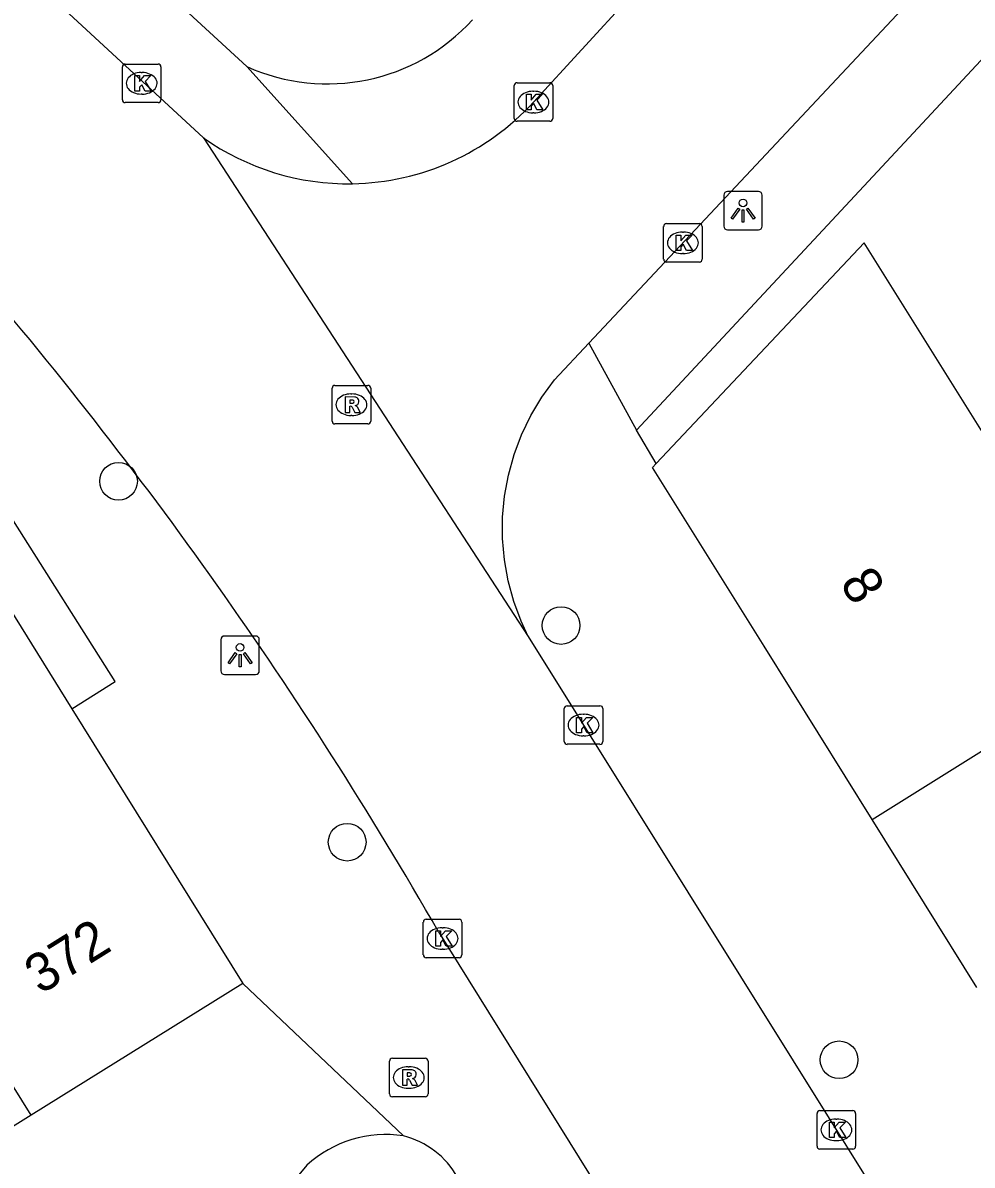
# Model space of a CAD drawing. Extents: x 159222 to 160346, y 381249 to 382166.
# Drawn here: x 159925.98 to 159950.61, y 381609.52 to 381639.15 of the extents above; entities that cross this region are included whole.
import ezdxf

# ---------------------------------------------------------------- set-up
doc = ezdxf.new("R2010")
doc.units = 0
for name, color, linetype in [('IMGEO_Boom', 7, 'Continuous'), ('IMGEO_Kolk', 7, 'Continuous'), ('IMGEO_Lichtpunt', 7, 'Continuous'), ('IMGEO_Muur', 7, 'Continuous'), ('IMGEO_Pand', 7, 'Continuous'), ('IMGEO_Pand_nummerreeks', 7, 'Continuous'), ('IMGEO_Rijbaan_lokaal_open', 7, 'Continuous'), ('IMGEO_Rioolput', 7, 'Continuous'), ('IMGEO_Voetpad_open', 7, 'Continuous')]:
    doc.layers.add(name, color=color, linetype=linetype)

msp = doc.modelspace()

# ---------------------------------------------------------------- linework, layer by layer
at = {"layer": 'IMGEO_Boom'}
for centre in [(159928.46, 381627.258), (159939.946, 381623.517), (159934.394, 381617.896), (159947.16, 381612.25)]:
    msp.add_circle(centre, 0.489, dxfattribs=at)
at = {"layer": 'IMGEO_Kolk'}
for p, q in [((159928.56, 381637.158), (159928.56, 381638.01)), ((159928.635, 381638.084), (159929.487, 381638.084)), ((159929.561, 381638.01), (159929.561, 381637.158)), ((159929.048, 381637.864), (159929.073, 381637.864)), ((159938.727, 381636.672), (159938.727, 381637.524)), ((159938.802, 381637.598), (159939.654, 381637.598)), ((159939.215, 381637.378), (159939.24, 381637.378)), ((159939.728, 381637.524), (159939.728, 381636.672)), ((159929.487, 381637.084), (159928.635, 381637.084)), ((159929.071, 381637.304), (159929.046, 381637.304)), ((159939.238, 381636.818), (159939.213, 381636.818)), ((159939.654, 381636.598), (159938.802, 381636.598)), ((159942.607, 381633.02), (159942.607, 381633.872)), ((159942.682, 381633.946), (159943.534, 381633.946)), ((159943.608, 381633.872), (159943.608, 381633.02)), ((159943.095, 381633.726), (159943.12, 381633.726)), ((159943.534, 381632.946), (159942.682, 381632.946)), ((159943.118, 381633.166), (159943.093, 381633.166)), ((159940.103, 381621.435), (159940.955, 381621.435)), ((159940.028, 381620.509), (159940.028, 381621.361)), ((159940.516, 381621.215), (159940.541, 381621.215)), ((159941.029, 381621.361), (159941.029, 381620.509)), ((159940.539, 381620.655), (159940.514, 381620.655)), ((159940.955, 381620.435), (159940.103, 381620.435)), ((159936.37, 381614.972), (159936.37, 381615.824)), ((159936.445, 381615.898), (159937.297, 381615.898)), ((159937.371, 381615.824), (159937.371, 381614.972)), ((159936.858, 381615.678), (159936.883, 381615.678)), ((159937.297, 381614.898), (159936.445, 381614.898)), ((159936.881, 381615.118), (159936.856, 381615.118)), ((159946.588, 381610.006), (159946.588, 381610.858)), ((159946.663, 381610.932), (159947.515, 381610.932)), ((159947.076, 381610.712), (159947.101, 381610.712)), ((159947.589, 381610.858), (159947.589, 381610.006)), ((159947.099, 381610.152), (159947.074, 381610.152)), ((159947.515, 381609.932), (159946.663, 381609.932))]:
    msp.add_line(p, q, dxfattribs=at)
for points in [[(159928.56, 381637.158), (159928.56, 381638.01)], [(159928.635, 381638.084), (159929.487, 381638.084)], [(159929.561, 381638.01), (159929.561, 381637.158)], [(159928.881, 381637.784), (159929.004, 381637.784), (159929.004, 381637.633), (159929.134, 381637.784), (159929.298, 381637.784), (159929.152, 381637.633), (159929.305, 381637.384), (159929.153, 381637.384), (159929.068, 381637.548), (159929.004, 381637.481), (159929.004, 381637.384), (159928.881, 381637.384), (159928.881, 381637.784)], [(159938.727, 381636.672), (159938.727, 381637.524)], [(159938.802, 381637.598), (159939.654, 381637.598)], [(159939.728, 381637.524), (159939.728, 381636.672)], [(159929.487, 381637.084), (159928.635, 381637.084)], [(159939.048, 381637.298), (159939.171, 381637.298), (159939.171, 381637.147), (159939.301, 381637.298), (159939.465, 381637.298), (159939.319, 381637.147), (159939.472, 381636.898), (159939.32, 381636.898), (159939.235, 381637.062), (159939.171, 381636.995), (159939.171, 381636.898), (159939.048, 381636.898), (159939.048, 381637.298)], [(159939.654, 381636.598), (159938.802, 381636.598)], [(159942.607, 381633.02), (159942.607, 381633.872)], [(159942.682, 381633.946), (159943.534, 381633.946)], [(159943.608, 381633.872), (159943.608, 381633.02)], [(159942.928, 381633.646), (159943.051, 381633.646), (159943.051, 381633.495), (159943.181, 381633.646), (159943.345, 381633.646), (159943.199, 381633.495), (159943.352, 381633.246), (159943.2, 381633.246), (159943.115, 381633.41), (159943.051, 381633.343), (159943.051, 381633.246), (159942.928, 381633.246), (159942.928, 381633.646)], [(159943.534, 381632.946), (159942.682, 381632.946)], [(159940.103, 381621.435), (159940.955, 381621.435)], [(159940.028, 381620.509), (159940.028, 381621.361)], [(159940.349, 381621.135), (159940.472, 381621.135), (159940.472, 381620.984), (159940.602, 381621.135), (159940.766, 381621.135), (159940.62, 381620.984), (159940.773, 381620.735), (159940.621, 381620.735), (159940.536, 381620.899), (159940.472, 381620.832), (159940.472, 381620.735), (159940.349, 381620.735), (159940.349, 381621.135)], [(159941.029, 381621.361), (159941.029, 381620.509)], [(159940.955, 381620.435), (159940.103, 381620.435)], [(159936.37, 381614.972), (159936.37, 381615.824)], [(159936.445, 381615.898), (159937.297, 381615.898)], [(159937.371, 381615.824), (159937.371, 381614.972)], [(159936.691, 381615.598), (159936.814, 381615.598), (159936.814, 381615.447), (159936.944, 381615.598), (159937.108, 381615.598), (159936.962, 381615.447), (159937.115, 381615.198), (159936.963, 381615.198), (159936.878, 381615.362), (159936.814, 381615.295), (159936.814, 381615.198), (159936.691, 381615.198), (159936.691, 381615.598)], [(159937.297, 381614.898), (159936.445, 381614.898)], [(159946.588, 381610.006), (159946.588, 381610.858)], [(159946.663, 381610.932), (159947.515, 381610.932)], [(159947.589, 381610.858), (159947.589, 381610.006)], [(159946.909, 381610.632), (159947.032, 381610.632), (159947.032, 381610.481), (159947.162, 381610.632), (159947.326, 381610.632), (159947.18, 381610.481), (159947.333, 381610.232), (159947.181, 381610.232), (159947.096, 381610.396), (159947.032, 381610.329), (159947.032, 381610.232), (159946.909, 381610.232), (159946.909, 381610.632)], [(159947.515, 381609.932), (159946.663, 381609.932)]]:
    msp.add_lwpolyline(points, dxfattribs=at)
for centre, start, end in [((159928.637, 381638.008), 91.552, 178.448), ((159928.637, 381638.008), 91.552, 178.448), ((159929.485, 381638.008), 1.552, 88.448), ((159929.485, 381638.008), 1.552, 88.448), ((159938.804, 381637.522), 91.552, 178.448), ((159938.804, 381637.522), 91.552, 178.448), ((159939.652, 381637.522), 1.552, 88.448), ((159939.652, 381637.522), 1.552, 88.448), ((159928.637, 381637.16), 181.552, 268.448), ((159928.637, 381637.16), 181.552, 268.448), ((159929.485, 381637.16), 271.552, 358.448), ((159929.485, 381637.16), 271.552, 358.448), ((159938.804, 381636.674), 181.552, 268.448), ((159938.804, 381636.674), 181.552, 268.448), ((159939.652, 381636.674), 271.552, 358.448), ((159939.652, 381636.674), 271.552, 358.448), ((159942.684, 381633.87), 91.552, 178.448), ((159942.684, 381633.87), 91.552, 178.448), ((159943.532, 381633.87), 1.552, 88.448), ((159943.532, 381633.87), 1.552, 88.448), ((159942.684, 381633.022), 181.552, 268.448), ((159942.684, 381633.022), 181.552, 268.448), ((159943.532, 381633.022), 271.552, 358.448), ((159943.532, 381633.022), 271.552, 358.448), ((159940.105, 381621.359), 91.552, 178.448), ((159940.105, 381621.359), 91.552, 178.448), ((159940.953, 381621.359), 1.552, 88.448), ((159940.953, 381621.359), 1.552, 88.448), ((159940.105, 381620.511), 181.552, 268.448), ((159940.105, 381620.511), 181.552, 268.448), ((159940.953, 381620.511), 271.552, 358.448), ((159940.953, 381620.511), 271.552, 358.448), ((159936.447, 381615.822), 91.552, 178.448), ((159936.447, 381615.822), 91.552, 178.448), ((159937.295, 381615.822), 1.552, 88.448), ((159937.295, 381615.822), 1.552, 88.448), ((159936.447, 381614.974), 181.552, 268.448), ((159936.447, 381614.974), 181.552, 268.448), ((159937.295, 381614.974), 271.552, 358.448), ((159937.295, 381614.974), 271.552, 358.448), ((159946.665, 381610.856), 91.552, 178.448), ((159946.665, 381610.856), 91.552, 178.448), ((159947.513, 381610.856), 1.552, 88.448), ((159947.513, 381610.856), 1.552, 88.448), ((159946.665, 381610.008), 181.552, 268.448), ((159946.665, 381610.008), 181.552, 268.448), ((159947.513, 381610.008), 271.552, 358.448), ((159947.513, 381610.008), 271.552, 358.448)]:
    msp.add_arc(centre, 0.0765, start, end, dxfattribs=at)
for centre, major_axis, ratio, start_param, end_param in [((159929.047, 381637.584), (-0.387, 0.002), 0.722429, 4.712389, 7.853982), ((159929.072, 381637.584), (-0.39, 0.002), 0.717154, 1.570796, 4.712389), ((159939.214, 381637.098), (-0.387, 0.002), 0.722429, 4.712389, 7.853982), ((159939.239, 381637.098), (-0.39, 0.002), 0.717154, 1.570796, 4.712389), ((159943.094, 381633.446), (-0.387, 0.002), 0.722429, 4.712389, 7.853982), ((159943.119, 381633.446), (-0.39, 0.002), 0.717154, 1.570796, 4.712389), ((159940.515, 381620.935), (-0.387, 0.002), 0.722429, 4.712389, 7.853982), ((159940.54, 381620.935), (-0.39, 0.002), 0.717154, 1.570796, 4.712389), ((159936.857, 381615.398), (-0.387, 0.002), 0.722429, 4.712389, 7.853982), ((159936.882, 381615.398), (-0.39, 0.002), 0.717154, 1.570796, 4.712389), ((159947.075, 381610.432), (-0.387, 0.002), 0.722429, 4.712389, 7.853982), ((159947.1, 381610.432), (-0.39, 0.002), 0.717154, 1.570796, 4.712389)]:
    msp.add_ellipse(centre, major_axis=major_axis, ratio=ratio, start_param=start_param, end_param=end_param, dxfattribs=at)
at = {"layer": 'IMGEO_Lichtpunt'}
for p, q in [((159945.07, 381634.779), (159944.262, 381634.779)), ((159945.07, 381634.779), (159944.262, 381634.779)), ((159944.168, 381634.684), (159944.168, 381633.877)), ((159944.168, 381634.684), (159944.168, 381633.877)), ((159945.164, 381633.877), (159945.164, 381634.684)), ((159945.164, 381633.877), (159945.164, 381634.684)), ((159944.262, 381633.783), (159945.07, 381633.783)), ((159944.262, 381633.783), (159945.07, 381633.783)), ((159931.117, 381623.15), (159931.117, 381622.343)), ((159931.117, 381623.15), (159931.117, 381622.343)), ((159932.019, 381623.245), (159931.211, 381623.245)), ((159932.019, 381623.245), (159931.211, 381623.245)), ((159932.113, 381622.343), (159932.113, 381623.15)), ((159932.113, 381622.343), (159932.113, 381623.15)), ((159931.211, 381622.249), (159932.019, 381622.249)), ((159931.211, 381622.249), (159932.019, 381622.249))]:
    msp.add_line(p, q, dxfattribs=at)
for points in [[(159944.542, 381634.348), (159944.581, 381634.32), (159944.393, 381634.058), (159944.355, 381634.085), (159944.542, 381634.348)], [(159944.644, 381634.3), (159944.691, 381634.3), (159944.691, 381633.978), (159944.644, 381633.978), (159944.644, 381634.3)], [(159944.754, 381634.32), (159944.792, 381634.347), (159944.979, 381634.085), (159944.94, 381634.057), (159944.754, 381634.32)], [(159931.491, 381622.814), (159931.53, 381622.786), (159931.342, 381622.524), (159931.304, 381622.551), (159931.491, 381622.814)], [(159931.593, 381622.766), (159931.64, 381622.766), (159931.64, 381622.444), (159931.593, 381622.444), (159931.593, 381622.766)], [(159931.703, 381622.786), (159931.741, 381622.813), (159931.928, 381622.551), (159931.889, 381622.523), (159931.703, 381622.786)]]:
    msp.add_lwpolyline(points, dxfattribs=at)
for centre in [(159944.667, 381634.482), (159931.616, 381622.948)]:
    msp.add_circle(centre, 0.0994, dxfattribs=at)
for centre, start, end in [((159944.262, 381634.684), 90, 180), ((159944.262, 381634.684), 90, 180), ((159945.07, 381634.684), 0, 90), ((159945.07, 381634.684), 0, 90), ((159944.262, 381633.877), 180, 270), ((159944.262, 381633.877), 180, 270), ((159945.07, 381633.877), 270, 0), ((159945.07, 381633.877), 270, 360), ((159931.211, 381623.15), 90, 180), ((159931.211, 381623.15), 90, 180), ((159932.019, 381623.15), 0, 90), ((159932.019, 381623.15), 0, 90), ((159931.211, 381622.343), 180, 270), ((159931.211, 381622.343), 180, 270), ((159932.019, 381622.343), 270, 0), ((159932.019, 381622.343), 270, 360)]:
    msp.add_arc(centre, 0.0946, start, end, dxfattribs=at)
at = {"layer": 'IMGEO_Muur'}
for points in [[(159941.903, 381628.584), (159948.389, 381635.545)], [(159942.412, 381627.722), (159941.903, 381628.584)]]:
    msp.add_lwpolyline(points, dxfattribs=at)
at = {"layer": 'IMGEO_Pand'}
for points in [[(159959.721, 381628.773), (159958.032, 381627.718), (159954.222, 381625.338), (159952.754, 381627.688), (159951.786, 381627.084), (159947.814, 381633.445), (159942.412, 381627.722)], [(159948.014, 381618.488), (159945.212, 381622.978), (159942.316, 381627.62), (159942.412, 381627.722)], [(159918.836, 381622.626), (159919.005, 381622.731), (159921.575, 381624.397), (159924.295, 381626.092), (159927.248, 381621.354)], [(159948.014, 381618.488), (159959.37, 381625.576)], [(159926.197, 381610.811), (159921.759, 381617.934), (159918.836, 381622.626)], [(159927.248, 381621.354), (159931.687, 381614.232)], [(159950.735, 381614.13), (159948.014, 381618.488)], [(159931.687, 381614.232), (159926.197, 381610.811)], [(159926.197, 381610.811), (159921.872, 381608.115)]]:
    msp.add_lwpolyline(points, dxfattribs=at)
at = {"layer": 'IMGEO_Rijbaan_lokaal_open'}
for points in [[(159939.229, 381637.098), (159950.522, 381649.405), (159959.519, 381659.135), (159962.045, 381661.866), (159985.5, 381687.229)], [(159988.905, 381682.715), (159982.356, 381675.64), (159950.421, 381641.247), (159949.3, 381640.052), (159946.708, 381637.287), (159940.667, 381630.843)], [(159930.669, 381636.17), (159918.035, 381647.827), (159915.146, 381650.512), (159901.894, 381662.826)], [(159930.669, 381636.17), (159939.094, 381623.231)], [(159939.094, 381623.231), (159938.91, 381623.626), (159938.718, 381624.144), (159938.573, 381624.677), (159938.476, 381625.221), (159938.428, 381625.772), (159938.429, 381626.325), (159938.48, 381626.875), (159938.579, 381627.418), (159938.727, 381627.951), (159938.922, 381628.468), (159939.162, 381628.966), (159939.446, 381629.44), (159939.771, 381629.887), (159940.667, 381630.843)], [(159939.094, 381623.231), (159950.113, 381605.587), (159954.758, 381598.275), (159957.08, 381592.897), (159960.157, 381585.77), (159960.913, 381584.02), (159962.843, 381579.548), (159970.562, 381566.909), (159981.67, 381549.205), (159987.216, 381540.342), (159991.154, 381534.117)], [(159936.764, 381615.572), (159944.589, 381602.998), (159948.545, 381597.017)]]:
    msp.add_lwpolyline(points, dxfattribs=at)
for centre, radius, start, end in [((159934.423, 381641.489), 6.51, 270.9692, 317.5836), ((159934.417, 381641.472), 6.494, 234.7441, 271.0213), ((159839.686, 381559.89), 111.913, 29.83766, 40.76777)]:
    msp.add_arc(centre, radius, start, end, dxfattribs=at)
at = {"layer": 'IMGEO_Rioolput'}
for p, q in [((159934.003, 381628.82), (159934.003, 381629.672)), ((159934.078, 381629.746), (159934.93, 381629.746)), ((159935.004, 381629.672), (159935.004, 381628.82)), ((159934.491, 381629.526), (159934.516, 381629.526)), ((159934.514, 381628.966), (159934.489, 381628.966)), ((159934.93, 381628.746), (159934.078, 381628.746)), ((159935.491, 381611.364), (159935.491, 381612.216)), ((159935.566, 381612.29), (159936.418, 381612.29)), ((159936.492, 381612.216), (159936.492, 381611.364)), ((159935.979, 381612.07), (159936.004, 381612.07)), ((159936.002, 381611.51), (159935.977, 381611.51)), ((159936.418, 381611.29), (159935.566, 381611.29))]:
    msp.add_line(p, q, dxfattribs=at)
for points in [[(159934.003, 381628.82), (159934.003, 381629.672)], [(159934.078, 381629.746), (159934.93, 381629.746)], [(159935.004, 381629.672), (159935.004, 381628.82)], [(159934.592, 381629.444), (159934.34, 381629.446), (159934.34, 381629.046)], [(159934.34, 381629.046), (159934.464, 381629.046), (159934.464, 381629.208), (159934.475, 381629.208)], [(159934.518, 381629.365), (159934.464, 381629.365), (159934.464, 381629.284)], [(159934.464, 381629.284), (159934.516, 381629.284)], [(159934.522, 381629.179), (159934.593, 381629.046), (159934.733, 381629.046), (159934.668, 381629.172)], [(159934.93, 381628.746), (159934.078, 381628.746)], [(159935.491, 381611.364), (159935.491, 381612.216)], [(159935.566, 381612.29), (159936.418, 381612.29)], [(159936.492, 381612.216), (159936.492, 381611.364)], [(159936.08, 381611.988), (159935.828, 381611.99), (159935.828, 381611.59)], [(159936.006, 381611.909), (159935.952, 381611.909), (159935.952, 381611.828)], [(159935.828, 381611.59), (159935.952, 381611.59), (159935.952, 381611.752), (159935.963, 381611.752)], [(159935.952, 381611.828), (159936.004, 381611.828)], [(159936.01, 381611.723), (159936.081, 381611.59), (159936.221, 381611.59), (159936.156, 381611.716)], [(159936.418, 381611.29), (159935.566, 381611.29)]]:
    msp.add_lwpolyline(points, dxfattribs=at)
for centre, radius, start, end in [((159934.08, 381629.67), 0.0765, 91.552, 178.448), ((159934.08, 381629.67), 0.0765, 91.552, 178.448), ((159934.928, 381629.67), 0.0765, 1.552, 88.448), ((159934.928, 381629.67), 0.0765, 1.552, 88.448), ((159934.591, 381629.334), 0.109, 350.3612, 89.416), ((159934.474, 381629.155), 0.0533, 26.0293, 88.6989), ((159934.5, 381629.473), 0.19, 274.7715, 282.9687), ((159934.524, 381629.269), 0.0964, 77.0061, 93.1865), ((159934.538, 381629.326), 0.0378, 276.6634, 79.6772), ((159934.589, 381629.334), 0.112, 277.5842, 350.9817), ((159934.573, 381629.119), 0.108, 29.5134, 73.7905), ((159934.08, 381628.822), 0.0765, 181.552, 268.448), ((159934.08, 381628.822), 0.0765, 181.552, 268.448), ((159934.928, 381628.822), 0.0765, 271.552, 358.448), ((159934.928, 381628.822), 0.0765, 271.552, 358.448), ((159935.568, 381612.214), 0.0765, 91.552, 178.448), ((159935.568, 381612.214), 0.0765, 91.552, 178.448), ((159936.416, 381612.214), 0.0765, 1.552, 88.448), ((159936.416, 381612.214), 0.0765, 1.552, 88.448), ((159936.012, 381611.813), 0.0964, 77.0061, 93.1865), ((159936.026, 381611.87), 0.0378, 276.6634, 79.6772), ((159936.079, 381611.878), 0.109, 350.3612, 89.416), ((159935.962, 381611.699), 0.0533, 26.0293, 88.6989), ((159935.988, 381612.017), 0.19, 274.7715, 282.9687), ((159936.077, 381611.878), 0.112, 277.5842, 350.9817), ((159936.061, 381611.663), 0.108, 29.5134, 73.7905), ((159935.568, 381611.366), 0.0765, 181.552, 268.448), ((159935.568, 381611.366), 0.0765, 181.552, 268.448), ((159936.416, 381611.366), 0.0765, 271.552, 358.448), ((159936.416, 381611.366), 0.0765, 271.552, 358.448)]:
    msp.add_arc(centre, radius, start, end, dxfattribs=at)
for centre, major_axis, ratio, start_param, end_param in [((159934.49, 381629.246), (-0.387, 0.002), 0.722429, 4.712389, 7.853982), ((159934.515, 381629.246), (-0.39, 0.002), 0.717154, 1.570796, 4.712389), ((159935.978, 381611.79), (-0.387, 0.002), 0.722429, 4.712389, 7.853982), ((159936.003, 381611.79), (-0.39, 0.002), 0.717154, 1.570796, 4.712389)]:
    msp.add_ellipse(centre, major_axis=major_axis, ratio=ratio, start_param=start_param, end_param=end_param, dxfattribs=at)
at = {"layer": 'IMGEO_Voetpad_open'}
for points in [[(159919.207, 381649.592), (159931.791, 381638.018)], [(159941.903, 381628.584), (159948.389, 381635.545), (159950.954, 381638.298)], [(159931.791, 381638.018), (159934.533, 381634.98)], [(159927.248, 381621.354), (159928.374, 381622.067), (159925.736, 381626.23), (159924.642, 381627.683), (159920.002, 381633.301), (159917.579, 381635.922), (159917.549, 381635.955), (159916.615, 381636.991), (159916.446, 381637.169)], [(159940.667, 381630.843), (159941.903, 381628.584)], [(159942.412, 381627.722), (159941.903, 381628.584)], [(159931.687, 381614.232), (159935.854, 381610.276)], [(159933.351, 381609.517), (159926.702, 381601.515), (159925.99, 381600.653)]]:
    msp.add_lwpolyline(points, dxfattribs=at)
for centre, radius, start, end in [((159933.883, 381642.659), 5.09, 245.7357, 317.718), ((159935.391, 381607.296), 3.016, 81.1695, 132.5689), ((159935.305, 381608.103), 2.242, 29.3375, 75.8215)]:
    msp.add_arc(centre, radius, start, end, dxfattribs=at)

# ---------------------------------------------------------------- texts
at = {"layer": 'IMGEO_Pand_nummerreeks'}
for s, rotation, p in [('8', 301.9641, (159947.159, 381624.618)), ('372', 31.9309, (159926.437, 381613.93))]:
    msp.add_text(s, height=1, rotation=rotation, dxfattribs=at).set_placement(p)

doc.saveas('drawing.dxf')
